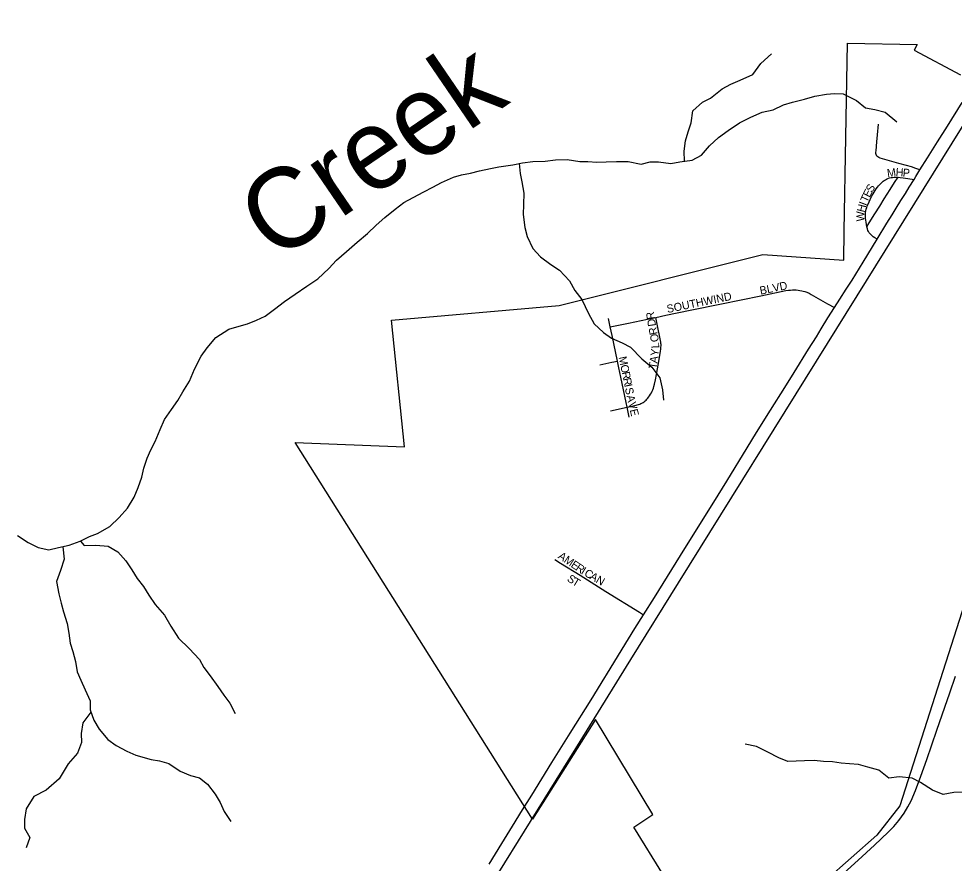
# Model space of a CAD drawing. Extents: x 1442749 to 1756758, y 235267 to 677782.
# Drawn here: x 1584322 to 1590164, y 515547 to 520821 of the extents above; entities that cross this region are included whole.
import ezdxf

# ---------------------------------------------------------------- set-up
doc = ezdxf.new("R2010")
doc.units = 0
for name, color, linetype in [('GM_X_City_Street', 7, 'Continuous'), ('GM_X_City_Street_Text', 7, 'Continuous'), ('GM_X_Corporation', 7, 'Continuous'), ('GM_X_County_Road', 7, 'Continuous'), ('GM_X_Minor_River', 7, 'Continuous'), ('GM_X_Minor_River_Text', 7, 'Continuous'), ('GM_X_Rail_Line', 7, 'Continuous'), ('GM_X_US_Route', 7, 'Continuous')]:
    doc.layers.add(name, color=color, linetype=linetype)

msp = doc.modelspace()

# ---------------------------------------------------------------- linework, layer by layer
at = {"layer": 'GM_X_City_Street'}
for points in [[(1589949.1, 519876.7), (1589924.3, 519885.7), (1589895.5, 519895.1), (1589864.8, 519903.5), (1589817.4, 519916.3), (1589701.3, 519951.1), (1589693.3, 519953.9), (1589686.4, 519957.6), (1589681.1, 519962.8), (1589677.4, 519967.6), (1589675.5, 519973.4), (1589674.4, 519979.9), (1589674.4, 519987.5), (1589675.2, 519996), (1589680.4, 520051.5), (1589684.2, 520095.4), (1589689.9, 520161.8)], [(1589618.5, 519521.3), (1589616, 519535.1), (1589613.4, 519550), (1589611.4, 519562.8), (1589610.3, 519575.7), (1589609.5, 519585.8), (1589608.9, 519594.8), (1589609.2, 519603.4), (1589609.7, 519610.4), (1589611.3, 519621.1), (1589614.1, 519632.3), (1589616.6, 519641.8), (1589619.9, 519650.7), (1589632.1, 519677.4), (1589647.8, 519710), (1589662.8, 519737.8), (1589669.3, 519748.9), (1589676.7, 519759.7), (1589683.4, 519769.1), (1589690.6, 519777.7), (1589698.2, 519786), (1589706.1, 519794.3), (1589713.2, 519800.5), (1589720.6, 519806.7), (1589726.6, 519810.9), (1589733.8, 519815.4), (1589740.7, 519819), (1589747.8, 519822.5), (1589753.5, 519824.6), (1589759.6, 519826.5), (1589768.7, 519828.8), (1589778.2, 519830.3), (1589787.8, 519831.3), (1589797.3, 519831.9), (1589805.2, 519832), (1589813.5, 519831.6)], [(1589618.5, 519521.3), (1589633.2, 519545.8), (1589668.4, 519602.6), (1589697.9, 519650.3), (1589726.3, 519696.3), (1589762.9, 519754.3), (1589790.7, 519798.2), (1589813.5, 519831.6)], [(1589813.5, 519831.6), (1589825.6, 519830.5), (1589843.5, 519828.2), (1589874.5, 519823.5), (1589912.4, 519817.3)], [(1589682.3, 519443.6), (1589667.7, 519452.7), (1589658, 519459.9), (1589649.8, 519466.5), (1589639.5, 519476.3), (1589632.9, 519483.4), (1589627.8, 519491.6), (1589624.7, 519499.3), (1589621.6, 519508.5), (1589618.5, 519521.3)], [(1588299.9, 518956), (1588363.3, 518969), (1588514.2, 519001.5), (1588710.9, 519041.5), (1588955.1, 519090.4), (1589112.5, 519122.9), (1589129, 519125.4), (1589141.3, 519126.9), (1589152.9, 519127.7), (1589163.8, 519127.9), (1589176.3, 519127.4), (1589189.5, 519126.3), (1589200.2, 519124.6), (1589211.6, 519122.6), (1589221.1, 519120.1), (1589230, 519117.3), (1589243.1, 519112.5), (1589257.1, 519106.4), (1589270.6, 519099.8), (1589372.3, 519041.5), (1589414.8, 519016.8)], [(1588015.5, 518896.8), (1588004.1, 518950.1)], [(1588015.5, 518896.8), (1588056.3, 518905), (1588128.8, 518919.6), (1588247.5, 518945.3), (1588299.9, 518956)], [(1588120.6, 518394.7), (1588170.1, 518406.1), (1588191.8, 518412), (1588200, 518414.9), (1588206.9, 518417.7), (1588213.5, 518420.8), (1588220.3, 518424.6), (1588226.9, 518429.3), (1588232.7, 518434.2), (1588239, 518439), (1588244.8, 518445.2), (1588249.8, 518450.8), (1588255.1, 518457.3), (1588260.8, 518465.4), (1588267.7, 518475.8), (1588273.2, 518484.9), (1588278.2, 518495.6), (1588282, 518504.5), (1588285, 518513.4), (1588288.5, 518524.4), (1588291.9, 518538.3), (1588298, 518565.7), (1588304.6, 518599.1), (1588320.2, 518692.9), (1588329.4, 518744.4), (1588330.8, 518756.9), (1588332.1, 518770), (1588332.7, 518779), (1588332.7, 518786.6), (1588332.4, 518793.9), (1588331.7, 518801.7), (1588330, 518811.4), (1588308.6, 518914.1), (1588299.9, 518956)], [(1588060.7, 518683.5), (1588026.8, 518842.9), (1588015.5, 518896.8)], [(1587950.6, 518658.8), (1588026.5, 518675.9), (1588060.7, 518683.5)], [(1588120.6, 518394.7), (1588114.5, 518425), (1588082.5, 518583), (1588070.1, 518640.8), (1588060.7, 518683.5)], [(1588016.6, 518372.9), (1588120.6, 518394.7)], [(1588133.1, 518332.8), (1588120.6, 518394.7)], [(1587669.7, 517443.2), (1587704.7, 517421.9), (1587827.7, 517346.6), (1587987.4, 517243.5), (1588198.7, 517114.5), (1588223.7, 517099.2)]]:
    msp.add_lwpolyline(points, dxfattribs=at)
at = {"layer": 'GM_X_Corporation'}
msp.add_lwpolyline([(1590985.8, 519534.1), (1589824.4, 515905.4), (1589681, 515722.1), (1588718.4, 514874.1), (1588163.2, 515771.9), (1588282.2, 515850.9), (1587924.1, 516446), (1587530.8, 515822.6), (1586047.8, 518175.5), (1586732, 518148.7), (1586649, 518939), (1587696.9, 519030.7), (1588968.9, 519347.9), (1589473.7, 519312.6), (1589476.9, 519494.8), (1589497.3, 520667.7), (1589931.2, 520660.2), (1589913.1, 520624.5), (1590202.3, 520470.8)], dxfattribs=at)
at = {"layer": 'GM_X_County_Road'}
msp.add_lwpolyline([(1588817.5, 514922), (1588962.1, 515040.1), (1589114.6, 515164.5), (1589184.5, 515224.3), (1589292.1, 515320.3), (1589384.2, 515404.2), (1589564.1, 515567.1), (1589665.4, 515660.5), (1589751.8, 515741.1), (1589786.1, 515776.8), (1589817.7, 515814.9), (1589850.3, 515860.6), (1589874.3, 515900.1), (1589893.9, 515938.3), (1589920.6, 516002.1), (1589954.1, 516091.3), (1589991.3, 516196.4), (1590054.5, 516379.1), (1590104.4, 516521.3), (1590135.6, 516611.2), (1590172, 516716.6)], dxfattribs=at)
at = {"layer": 'GM_X_Minor_River'}
for points in [[(1588479.2, 519931.1), (1588477.1, 519994.7), (1588485.9, 520058.8), (1588502.6, 520114.8), (1588521.3, 520170.7), (1588532.2, 520246.8), (1588591, 520300.3), (1588641.4, 520325.8), (1588714.2, 520383.2), (1588768.6, 520412.6), (1588827.1, 520438), (1588905.7, 520473.2), (1588956.6, 520540.9), (1589023.4, 520602.3)], [(1586122.1, 519151.1), (1586190.8, 519196.5), (1586257.7, 519261.9), (1586306.4, 519313.5), (1586369.2, 519366.9), (1586436, 519426.3), (1586500.8, 519479.8), (1586553.5, 519531.3), (1586608.2, 519578.8), (1586673, 519632.2), (1586727.6, 519673.7), (1586784.1, 519705.2), (1586852.6, 519740.5), (1586907.1, 519770), (1586961.5, 519797.4), (1587036.1, 519830.7), (1587086.4, 519846.1), (1587142.6, 519857.5), (1587198.9, 519870.9), (1587267.2, 519886.2), (1587319.5, 519895.6), (1587407.8, 519908.7), (1587468.1, 519922), (1587532.3, 519929.3), (1587608.5, 519932.4), (1587674.7, 519939.7), (1587746.9, 519940.9), (1587824.9, 519930), (1587875, 519929.4), (1587931.1, 519924.7), (1587989.3, 519928.1), (1588055.4, 519929.3), (1588127.6, 519928.5), (1588209.6, 519913.5), (1588265.8, 519926.9), (1588317.9, 519926.3), (1588394, 519917.4), (1588450.2, 519926.8), (1588526.5, 519938), (1588585, 519969.4), (1588635.8, 520027), (1588692.5, 520078.5), (1588751.2, 520122), (1588821.9, 520171.3), (1588892.5, 520206.6), (1588965, 520237.9), (1589033.3, 520251.1), (1589097.8, 520282.5), (1589154.1, 520299.9), (1589228.5, 520319.1), (1589292.9, 520336.4), (1589365.2, 520349.6), (1589415.3, 520353.1), (1589469.4, 520352.5), (1589553.1, 520309.4), (1589608.7, 520264.6), (1589666.7, 520253.9), (1589732.6, 520237.1), (1589804.1, 520178.1)], [(1587446.4, 519917.2), (1587453.2, 519854), (1587462.7, 519801.7), (1587475.8, 519731.4), (1587475, 519661.2), (1587472.3, 519599), (1587483.3, 519516.6), (1587496.7, 519460.3), (1587531.9, 519385.7), (1587579.4, 519335), (1587644.9, 519286.1), (1587698.6, 519251.4), (1587762, 519184.5), (1587795.3, 519123.9), (1587838.8, 519067.3), (1587879.8, 518980.6), (1587915.1, 518916), (1587972.6, 518861.1), (1588024.3, 518826.5), (1588090.1, 518797.6), (1588141.9, 518771), (1588213.2, 518697.9), (1588274.7, 518645.1), (1588326, 518578.3), (1588341.1, 518503.9), (1588348.4, 518439.6)], [(1584313.8, 517593.3), (1584381.4, 517550.4), (1584443.2, 517519.6), (1584511.1, 517504.8), (1584571.4, 517518.1), (1584637.7, 517533.4), (1584706.2, 517558.7), (1584764.7, 517588.1), (1584815, 517607.6), (1584891.7, 517650.8), (1584950.5, 517706.3), (1585001.3, 517763.9), (1585042.2, 517833.6), (1585068.9, 517893.5), (1585091.8, 517957.4), (1585104.4, 518013.5), (1585125.2, 518077.4), (1585147.9, 518129.3), (1585174.6, 518181.1), (1585205.5, 518255), (1585232.3, 518318.9), (1585277.2, 518380.5), (1585315.9, 518436.2), (1585346.6, 518492.1), (1585389.5, 518557.8), (1585420.5, 518633.6), (1585461.5, 518713.4), (1585498.2, 518765.1), (1585553.1, 518830.7), (1585633.9, 518881.9), (1585698.2, 518901.2), (1585750.5, 518916.7), (1585806.9, 518938.1), (1585861.3, 518963.5), (1585920, 519007), (1585982.7, 519054.4), (1586047.4, 519101.8), (1586122.1, 519151.1)], [(1584707.8, 517559.5), (1584731.9, 517532.3), (1584804.1, 517533.5), (1584880.2, 517526.6), (1584941.9, 517491.8), (1584991.3, 517435.1), (1585028.8, 517380.5), (1585062.2, 517326), (1585101.7, 517275.4), (1585135.1, 517220.8), (1585174.5, 517164.2), (1585231.8, 517097.4), (1585273.1, 517028.7), (1585320.3, 516953.9), (1585385.7, 516889), (1585451, 516820.1), (1585478.5, 516769.6), (1585517.9, 516717), (1585565.2, 516650.3), (1585602.7, 516597.7), (1585640.2, 516547.1), (1585673.5, 516482.6)], [(1584597.1, 517524), (1584606.6, 517445.5), (1584583.8, 517375.6), (1584558.9, 517307.7), (1584572, 517229.3), (1584587.3, 517170.9), (1584602.7, 517116.6), (1584623.9, 517044.2), (1584635.2, 516983.9), (1584644.5, 516921.6), (1584659.9, 516869.2), (1584677.2, 516806.9), (1584686.5, 516742.6), (1584709.9, 516690.2), (1584737.2, 516629.7), (1584768.5, 516561.1), (1584767.8, 516505), (1584791.1, 516440.5), (1584824.5, 516384), (1584877.9, 516321.2), (1584931.5, 516282.5), (1584997.2, 516247.6), (1585053.1, 516222.9), (1585149, 516195.7), (1585201, 516187.1), (1585258.9, 516170.4), (1585330.5, 516121.5), (1585394.3, 516094.6), (1585450.2, 516080), (1585501.9, 516041.3), (1585549.2, 515978.5), (1585580.7, 515926), (1585604.1, 515871.6), (1585647.4, 515808.9)], [(1584772.6, 516491.7), (1584722.8, 516425.3), (1584711.9, 516357.2), (1584715.3, 516301), (1584688.4, 516235.1), (1584631.5, 516167.6), (1584574.3, 516074), (1584493.3, 516004.7), (1584416.6, 515963.4), (1584369.6, 515887.8), (1584358.8, 515821.7), (1584358.2, 515767.6), (1584391.5, 515709), (1584368.7, 515643.1)], [(1590272.4, 515970.2), (1590217.3, 515991.3), (1590161.2, 515989.9), (1590094.9, 515976.6), (1590027.1, 516003.5), (1589953.5, 516052.4), (1589899.7, 516079.1), (1589819.6, 516088.1), (1589755.4, 516078.8), (1589691.8, 516129.6), (1589623.9, 516148.5), (1589566, 516163.2), (1589509.9, 516167.8), (1589457.9, 516172.5), (1589403.8, 516181.1), (1589347.7, 516183.7), (1589289.7, 516188.4), (1589227.5, 516187.1), (1589177.4, 516185.7), (1589125.3, 516182.3), (1589067.4, 516205), (1588999.7, 516241.9), (1588928, 516276.8), (1588858, 516291.6)]]:
    msp.add_lwpolyline(points, dxfattribs=at)
at = {"layer": 'GM_X_Rail_Line'}
msp.add_lwpolyline([(1584778.5, 511235), (1584835.5, 511371.4), (1584911.2, 511535.2), (1584975.7, 511667.2), (1585053.5, 511817.7), (1585110.6, 511918.5), (1585187.7, 512049.7), (1585277.4, 512198), (1587159.1, 515230.8), (1587800.9, 516263.5), (1588144.1, 516820.2), (1588441.4, 517297.6), (1589372.8, 518793.5), (1591416.1, 522078.5)], dxfattribs=at)
at = {"layer": 'GM_X_US_Route'}
for points in [[(1587982.8, 516707.9), (1587992.7, 516724), (1588091, 516884.6), (1588169.4, 517012.6), (1588223.7, 517099.2), (1588291.8, 517207.7), (1588481.3, 517512.3), (1588662.3, 517803.1), (1588742.7, 517933.2), (1588871.4, 518141.7), (1588929.4, 518236.9), (1589015.8, 518376.2), (1589105, 518517.7), (1589163.5, 518612.7), (1589254, 518757.1), (1589302.7, 518834.7), (1589333.4, 518884.9), (1589373.7, 518952.2), (1589414.8, 519016.8), (1589449.5, 519070.6), (1589487.9, 519131.5), (1589525.1, 519189.1), (1589595.1, 519300.4), (1589682.3, 519443.6), (1589743.4, 519543.7), (1589775.8, 519596.7), (1589801.2, 519638.6), (1589830.6, 519685.8), (1589858.3, 519730.2), (1589882.5, 519769.1), (1589912.4, 519817.3), (1589923.7, 519835.9), (1589949.1, 519876.7), (1589997.2, 519952.1), (1590059.5, 520051.9), (1590120.9, 520150.1), (1590213.2, 520297.4)], [(1587525.5, 515972.6), (1587651.6, 516176.3), (1587766.3, 516360.4), (1587897.2, 516568.3), (1587982.8, 516707.9)], [(1587259.3, 515541.8), (1587339.7, 515671.8), (1587404.8, 515779.1), (1587467.5, 515881.4), (1587525.5, 515972.6)]]:
    msp.add_lwpolyline(points, dxfattribs=at)

# ---------------------------------------------------------------- texts
at = {"layer": 'GM_X_City_Street_Text'}
for s, rotation, p in [('M', 7.78239, (1589747, 519831.5)), ('H', 356.45639, (1589796.7, 519838.6)), ('P', 355.46093, (1589840.4, 519835.9)), ('S', 59.1065, (1589650.1, 519731.9)), ('T', 65.34125, (1589620.3, 519669.7)), ('E', 63.43494, (1589634.8, 519701.3)), ('H', 75.80476, (1589602.5, 519608.7)), ('I', 69.22915, (1589612.9, 519650)), ('W', 89.19306, (1589602.1, 519554.6)), ('BLVD', 11.59631, (1588954.1, 519097.6)), ('SOUTHWIND', 11.57751, (1588373.6, 518983.3)), ('R', 98.16101, (1588294.8, 518946.6)), ('D', 99.2396, (1588301.8, 518903.4)), ('R', 102.0482, (1588312.5, 518852.3)), ('O', 99.24409, (1588320.1, 518806.3)), ('L', 90.8615, (1588321.3, 518763.1)), ('Y', 83.50358, (1588316, 518712.4)), ('M', 281.4993, (1588067.6, 518707.4)), ('O', 281.48133, (1588078.1, 518655.7)), ('T', 81.66115, (1588304.3, 518632.3)), ('A', 81.6659, (1588309.4, 518667.1)), ('R', 281.50348, (1588086.9, 518612.5)), ('R', 281.50348, (1588094.8, 518573.7)), ('I', 281.49963, (1588102.7, 518534.9)), ('S', 281.49554, (1588107, 518513.4)), ('A', 281.99165, (1588116.8, 518465.5)), ('V', 283.7199, (1588126.3, 518420.9)), ('E', 284.08746, (1588136.8, 518377.8)), ('A', 325.94624, (1587685.2, 517455)), ('M', 325.94632, (1587721.7, 517430.3)), ('E', 325.98455, (1587765.5, 517400.7)), ('R', 326.28994, (1587794.9, 517380.8)), ('I', 327.90059, (1587829.1, 517358.1)), ('C', 329.47805, (1587849, 517345.6)), ('S', 325.17356, (1587741.7, 517314)), ('T', 328.98816, (1587773.6, 517291.9)), ('A', 329.63265, (1587883.3, 517325.4)), ('N', 329.60982, (1587921.2, 517303.2))]:
    msp.add_text(s, height=50, rotation=rotation, dxfattribs=at).set_placement(p)
at = {"layer": 'GM_X_Minor_River_Text'}
msp.add_text('Creek', height=500, rotation=34.32583, dxfattribs=at).set_placement((1585925.1, 519293.9))

doc.saveas('drawing.dxf')
